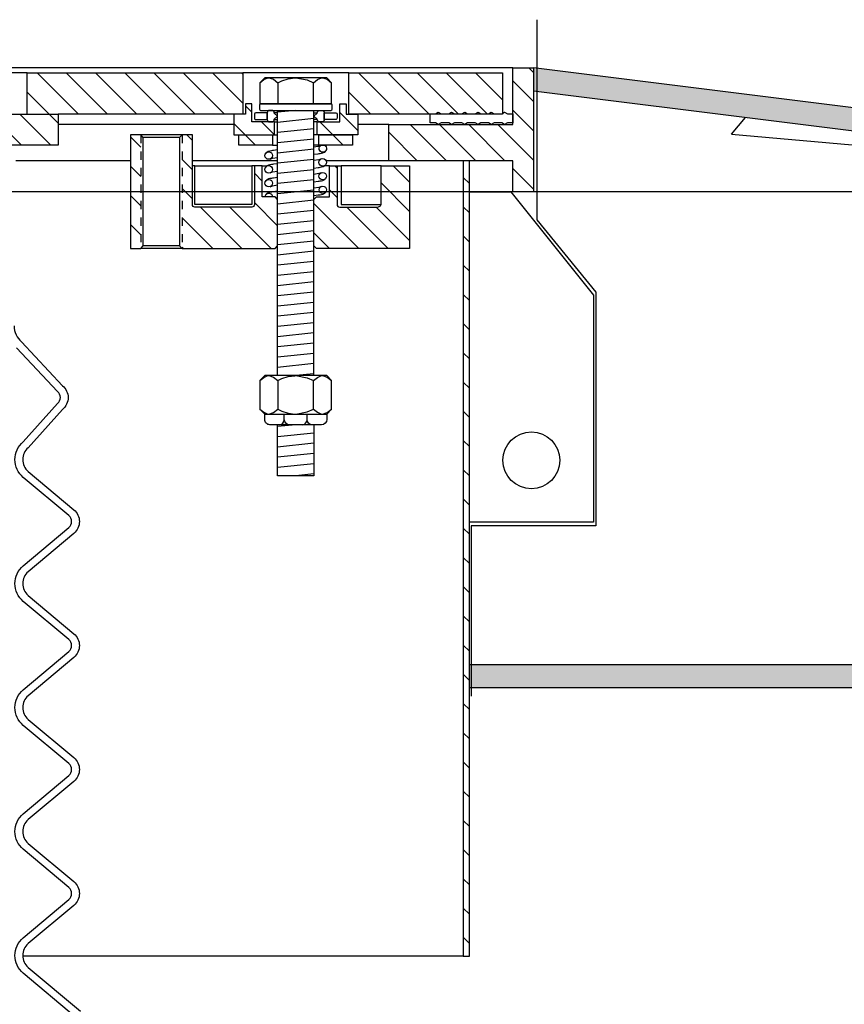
# Model space of a CAD drawing. Extents: x -285 to 5863, y 308 to 3178.
# Tile 530 of 622: x 5060 to 5070, y 974 to 986. Entities that reach past the tile are written whole.
import ezdxf

# ---------------------------------------------------------------- set-up
doc = ezdxf.new("R2010")
doc.units = 0
doc.header["$MEASUREMENT"] = 0
doc.header["$PDSIZE"] = 1
doc.linetypes.add('HIDDEN5', pattern=[0.05, 0.025, -0.025])
doc.layers.get('DEFPOINTS').update_dxf_attribs({"linetype": 'CONTINUOUS'})
for name, color, linetype in [('CONCRETE-HATCH', 2, 'CONTINUOUS'), ('DIM', 3, 'CONTINUOUS'), ('MULTI-PORT-MANHOLE', 2, 'CONTINUOUS'), ('MULTI-PORT-MANHOLE-HATCH', 252, 'CONTINUOUS'), ('MULTI-PORT-SHROUD', 1, 'CONTINUOUS'), ('PEAGRAVEL-HATCH', 3, 'CONTINUOUS'), ('TANK-SLAB', 6, 'CONTINUOUS')]:
    doc.layers.add(name, color=color, linetype=linetype)
doc.layers.add('FREEZE-LINES', color=8, linetype='CONTINUOUS', plot=False)
doc.styles.add('SIMPLEX', font='simplex')
doc.dimstyles.new('DIM64', dxfattribs={"dimscale": 64, "dimtxt": 0.09375, "dimasz": 0.09375, "dimexe": 0.0625, "dimexo": 0.0625, "dimgap": 0.046875, "dimtad": 1, "dimdec": 4, "dimzin": 3, "dimdsep": 46, "dimlunit": 4, "dimtxsty": 'SIMPLEX', "dimcen": 0, "dimclrd": 256, "dimclre": 256, "dimclrt": 256, "dimadec": 0, "dimazin": 0, "dimtfac": 1, "dimtdec": 4, "dimtmove": 0, "dimatfit": 3, "dimfxl": 1, "dimfrac": 2, "dimtolj": 1, "dimtzin": 0, "dimarcsym": 0})
pattern_1 = [(135, (13026.4902, -192.00985), (0.176776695, 0.176776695), [])]

# ---------------------------------------------------------------- blocks, each defined once
blk = doc.blocks.new('*D53')
at = {"layer": 'DEFPOINTS', "color": 0, "transparency": 16777216}
for p in [(5440.235, 978.296), (4823.479, 978.015), (4823.479, 700.523)]:
    blk.add_point(p, dxfattribs=at)
at = {"layer": 'DIM', "lineweight": -2, "transparency": 16777216}
for p, q in [((5440.235, 974.296), (5440.235, 696.523)), ((4823.479, 974.015), (4823.479, 696.523)), ((5434.235, 700.523), (4829.479, 700.523))]:
    blk.add_line(p, q, dxfattribs=at)
at = {"layer": 'DIM', "transparency": 16777216}
for points in [[(4829.479, 701.523), (4829.479, 699.523), (4823.479, 700.523)], [(5434.235, 701.523), (5434.235, 699.523), (5440.235, 700.523)]]:
    blk.add_solid(points, dxfattribs=at)
at = {"layer": 'DIM', "transparency": 16777216, "insert": (5131.857, 708.095), "char_height": 6, "attachment_point": 5, "style": 'SIMPLEX'}
blk.add_mtext('\\A1;51\'-4 3/4" (F.V. TANK SLAB)', dxfattribs=at)

msp = doc.modelspace()

# ---------------------------------------------------------------- hatches: boundary and pattern name
at = {"layer": 'CONCRETE-HATCH'}
h = msp.add_hatch(dxfattribs=at)
h.set_pattern_fill('AR-CONC', color=256, scale=2.67, style=0)
h.set_pattern_definition([(50, (5106.782, 981.345), (19.151, -1.6755), [2.0025, -22.0275]), (355, (5106.782, 981.345), (-3.705, 20.0835), [1.602, -17.622]), (100.45, (5108.378, 981.206), (15.446, 18.408), [1.702, -18.7205]), (46.184, (5106.782, 986.685), (28.495, -4.42), [3.004, -33.041]), (96.636, (5109.157, 986.317), (24.955, 26.009), [2.553, -28.081]), (351.184, (5106.782, 986.685), (24.955, 26.009), [2.403, -26.433]), (21, (5109.452, 985.35), (15.9374, -10.75), [2.0025, -22.0275]), (326, (5109.452, 985.35), (6.4965, 19.3615), [1.602, -17.622]), (71.45, (5110.78, 984.454), (22.434, 8.6116), [1.702, -18.7205]), (37.5, (5106.782, 981.345), (0.3247, 8.8883), [0, -17.4084, 0, -17.889, 0, -17.6887]), (7.5, (5106.782, 981.345), (7.024, 10.5308), [0, -10.1994, 0, -17.0079, 0, -6.7417]), (327.5, (5100.828, 981.345), (14.2531, -0.6022), [0, -6.675, 0, -20.826, 0, -27.6345]), (317.5, (5098.158, 981.345), (15.571, 2.6728), [0, -8.6775, 0, -13.8306, 0, -19.6245])])
h.paths.add_polyline_path([(5147.38499, 982.76471), (5148.35999, 983.98346), (5148.35999, 984.01471), (5148.10999, 984.01471), (5148.10999, 985.23127), (5136.1275, 983.73346), (5078.08278, 983.73346), (5066.1395, 985.22637), (5066.1395, 983.67456), (5066.85493, 982.79832), (5066.85493, 979.97135), (5065.34699, 979.97135), (5065.34699, 978.29596), (5148.88499, 978.29596), (5148.88499, 980.01471), (5147.38499, 980.01471)])
at = {"layer": 'MULTI-PORT-MANHOLE-HATCH', "linetype": 'Continuous'}
h = msp.add_hatch(dxfattribs=at)
h.set_pattern_fill('LINE', color=256, scale=2, angle=45, style=0)
h.set_pattern_definition(pattern_1)
h.paths.add_polyline_path([(5059.22529, 984.57721), (5059.22529, 984.95221), (5059.97529, 984.95221), (5059.97529, 985.45221), (5062.58467, 985.45221), (5062.58467, 984.95221), (5060.35029, 984.95221), (5060.35029, 984.57721)])
h = msp.add_hatch(dxfattribs=at)
h.set_pattern_fill('LINE', color=256, scale=2, angle=45, style=0)
h.set_pattern_definition(pattern_1)
h.paths.add_polyline_path([(5063.86592, 985.45221), (5065.72529, 985.45221), (5065.72529, 984.95221), (5063.86592, 984.95221)])
h = msp.add_hatch(dxfattribs=at)
h.set_pattern_fill('LINE', color=256, scale=2, angle=45, style=0)
h.set_pattern_definition(pattern_1)
h.paths.add_polyline_path([(5065.85029, 984.01471), (5065.85029, 984.38971), (5064.35029, 984.38971), (5064.35029, 984.82721), (5065.85029, 984.82721), (5065.85029, 985.51471), (5066.10029, 985.51471), (5066.10029, 984.01471)])
h = msp.add_hatch(dxfattribs=at)
h.set_pattern_fill('LINE', color=256, scale=2, angle=45, style=0)
h.set_pattern_definition(pattern_1)
h.paths.add_polyline_path([(5063.4831, 984.85846), (5063.75654, 984.85846), (5063.75654, 985.07721), (5063.83467, 985.07721), (5063.83467, 984.95221), (5063.97529, 984.95221), (5063.97529, 984.70221), (5063.4831, 984.70221)])
h.paths.add_polyline_path([(5062.47529, 984.95221), (5062.61592, 984.95221), (5062.61592, 985.07721), (5062.69404, 985.07721), (5062.69404, 984.85846), (5062.96748, 984.85846), (5062.96748, 984.70221), (5062.47529, 984.70221)])
h.paths.add_polyline_path([(5062.53779, 984.70221), (5062.94404, 984.70221), (5062.94404, 984.57721), (5062.53779, 984.57721)])
h.paths.add_polyline_path([(5063.50654, 984.70221), (5063.91279, 984.70221), (5063.91279, 984.57721), (5063.50654, 984.57721)])
h = msp.add_hatch(dxfattribs=at)
h.set_pattern_fill('LINE', color=256, scale=2, angle=45, style=0)
h.set_pattern_definition(pattern_1)
h.paths.add_polyline_path([(5061.85029, 984.70221), (5061.97529, 984.70221), (5061.97529, 983.85846, 0.41421356), (5062.00654, 983.82721), (5062.69404, 983.82721, 0.41421356), (5062.72529, 983.85846), (5062.72529, 984.32721), (5062.81904, 984.32721), (5062.81904, 983.95221), (5062.97529, 983.95221), (5063.00654, 983.92096), (5063.00654, 983.35846), (5062.97529, 983.32721), (5061.85029, 983.32721)])
h.paths.add_polyline_path([(5061.22529, 984.70221), (5061.35029, 984.70221), (5061.35029, 983.32721), (5061.22529, 983.32721)])
h = msp.add_hatch(dxfattribs=at)
h.set_pattern_fill('LINE', color=256, scale=2, angle=45, style=0)
h.set_pattern_definition(pattern_1)
h.paths.add_polyline_path([(5065.25059, 974.76471), (5065.32529, 974.76471), (5065.32529, 984.38971), (5065.25059, 984.38971)])
h = msp.add_hatch(dxfattribs=at)
h.set_pattern_fill('LINE', color=256, scale=2, angle=45, style=0)
h.set_pattern_definition(pattern_1)
h.paths.add_polyline_path([(5063.44404, 983.92096), (5063.47529, 983.95221), (5063.63154, 983.95221), (5063.63154, 984.32721), (5063.72529, 984.32721), (5063.72529, 983.85846, 0.41421356), (5063.75654, 983.82721), (5064.19902, 983.82721), (5064.22778, 983.8314), (5064.24883, 983.84284), (5064.25654, 983.85846), (5064.25654, 984.32721), (5064.60029, 984.32721), (5064.60029, 983.32721), (5063.47529, 983.32721), (5063.44404, 983.35846)])
at = {"layer": 'PEAGRAVEL-HATCH'}
h = msp.add_hatch(dxfattribs=at)
h.set_pattern_fill('AR-SAND', color=256, scale=7.5, style=0)
h.set_pattern_definition([(37.5, (5065.325, 961.812), (-0.4725, 14.4512), [0, -11.4, 0, -12.75, 0, -12.1875]), (7.5, (5065.325, 961.812), (13.273, 21.166), [0, -6.15, 0, -10.275, 0, -3.9375]), (327.5, (5056.1, 961.812), (23.356, 0.0424), [0, -3.75, 0, -13.5, 0, -17.625]), (317.5, (5056.1, 961.812), (22.546, 6.5826), [0, -1.875, 0, -8.85, 0, -10.125])])
h.paths.add_polyline_path([(5065.32529, 978.01471), (5102.47882, 978.01471), (5102.47882, 961.8125), (5065.32529, 961.8125)])
h = msp.add_hatch(dxfattribs=at)
h.set_pattern_fill('AR-SAND', color=256, scale=7.5, style=0)
h.set_pattern_definition([(37.5, (5062.828, 967.817), (-0.472, 14.451), [0, -11.4, 0, -12.75, 0, -12.1875]), (7.5, (5062.828, 967.817), (13.273, 21.166), [0, -6.15, 0, -10.275, 0, -3.9375]), (327.5, (5053.603, 967.817), (23.356, 0.042), [0, -3.75, 0, -13.5, 0, -17.625]), (317.5, (5053.603, 967.817), (22.546, 6.583), [0, -1.875, 0, -8.85, 0, -10.125])])
h.paths.add_polyline_path([(5065.32529, 974.76471), (5065.25059, 974.76471), (5059.92344, 974.76471, 0.20935884), (5059.99021, 974.62992), (5060.62068, 974.10089, -0.29327684), (5060.68094, 973.90753), (5060.52445, 973.33865, 0.0672126), (5060.50654, 973.20603), (5060.50654, 973.02355), (5060.53654, 973.02355), (5060.53654, 972.39855), (5060.50654, 972.27355), (5060.41279, 972.27355), (5060.22529, 972.27355), (5060.22529, 970.05822, 0.33950342), (5060.41063, 969.81672, -0.00313047), (5060.97068, 969.663, -0.33601583), (5061.59056, 968.84474), (5061.59056, 966.63109), (5061.59069, 966.47039), (5061.43207, 966.47039), (5061.24056, 966.63109), (5061.16529, 966.83409, -0.41421356), (5061.10279, 966.77159), (5061.03529, 966.77159, 0.41431697), (5060.97529, 966.71157), (5060.97703, 961.79407), (5065.32529, 961.79407)])
at = {"layer": 'TANK-SLAB'}
for points in [[(5148.10999, 985.23127), (5148.10999, 985.51471), (5136.10999, 984.01471), (5078.10029, 984.01471), (5066.10029, 985.51471), (5066.10029, 985.23127), (5078.08278, 983.73346), (5136.1275, 983.73346)], [(5148.88499, 978.29596), (5065.32529, 978.29596), (5065.32529, 978.01471), (5148.88499, 978.01471)]]:
    msp.add_hatch(color=256, dxfattribs=at).paths.add_polyline_path(points)

# ---------------------------------------------------------------- linework, layer by layer
at = {"layer": 'DEFPOINTS'}
msp.add_lwpolyline([(5066.1395, 986.09576), (5066.1395, 983.67456), (5066.85493, 982.79832), (5066.85493, 979.97135), (5065.34699, 979.97135), (5065.34699, 977.91141)], dxfattribs=at)
msp.add_lwpolyline([(5066.1395, 986.09576), (5066.1395, 983.67456), (5066.85493, 982.79832), (5066.85493, 979.97135), (5065.34699, 979.97135), (5065.34699, 977.91141)], dxfattribs=at)
at = {"layer": 'FREEZE-LINES', "linetype": 'Continuous'}
msp.add_line((5653.857, 984.01471), (4609.857, 984.01471), dxfattribs=at)
at = {"layer": 'MULTI-PORT-MANHOLE', "color": 7, "linetype": 'Continuous'}
for p, q in [((5065.85029, 985.51471), (5059.60099, 985.51471)), ((5063.86592, 985.45221), (5062.58467, 985.45221)), ((5062.96526, 984.88847), (5063.00654, 984.88847)), ((5062.96748, 984.85846), (5063.00654, 984.85846)), ((5063.4831, 984.85846), (5063.44404, 984.85846)), ((5062.47529, 984.82721), (5060.35029, 984.82721)), ((5064.35029, 984.82721), (5063.97529, 984.82721)), ((5061.85029, 984.70221), (5061.35029, 984.70221)), ((5062.96748, 984.70221), (5063.00654, 984.70221)), ((5063.4831, 984.70221), (5063.44404, 984.70221)), ((5062.94404, 984.57721), (5063.00654, 984.57721)), ((5063.50654, 984.57721), (5063.44404, 984.57721)), ((5061.22529, 984.38971), (5059.84046, 984.38971)), ((5063.00654, 984.38971), (5061.97529, 984.38971)), ((5064.35029, 984.38971), (5063.59191, 984.38971)), ((5062.00654, 984.32721), (5062.69404, 984.32721)), ((5062.81904, 984.32721), (5062.87813, 984.32721)), ((5063.63154, 984.32721), (5063.57245, 984.32721)), ((5064.25653, 984.32721), (5063.77352, 984.32721)), ((5061.85029, 983.32721), (5061.35029, 983.32721)), ((5065.25059, 974.76471), (5059.92344, 974.76471))]:
    msp.add_line(p, q, dxfattribs=at)
at = {"layer": 'MULTI-PORT-MANHOLE', "color": 254, "linetype": 'Continuous'}
for p, q in [((5059.97529, 985.45221), (5059.6768, 985.45221)), ((5063.44404, 984.96906), (5063.48532, 984.96906)), ((5063.48532, 984.88847), (5063.44404, 984.88847))]:
    msp.add_line(p, q, dxfattribs=at)
at = {"layer": 'MULTI-PORT-MANHOLE', "color": 2, "linetype": 'Continuous'}
for p, q in [((5063.00878, 985.33355), (5063.00878, 985.07906)), ((5063.4418, 985.07906), (5063.4418, 985.33355)), ((5063.00654, 981.7889), (5063.00654, 984.99907)), ((5063.44404, 981.7889), (5063.44404, 984.99907)), ((5061.81904, 984.67096), (5061.38154, 984.67096)), ((5061.81904, 983.35846), (5061.38154, 983.35846)), ((5063.00878, 981.73089), (5063.00878, 981.38291)), ((5063.4418, 981.38291), (5063.4418, 981.73089))]:
    msp.add_line(p, q, dxfattribs=at)
at = {"layer": 'MULTI-PORT-MANHOLE', "linetype": 'Continuous'}
msp.add_line((5059.97529, 984.95221), (5060.35029, 984.95221), dxfattribs=at)
at = {"layer": 'MULTI-PORT-MANHOLE', "color": 3, "linetype": 'Continuous'}
msp.add_line((5063.44404, 983.90229), (5063.44404, 984.84197), dxfattribs=at)
at = {"layer": 'MULTI-PORT-MANHOLE', "color": 1, "linetype": 'HIDDEN5', "ltscale": 0.4}
for p, q in [((5061.35029, 984.70221), (5061.35029, 983.32721)), ((5061.85029, 984.70221), (5061.85029, 983.32721))]:
    msp.add_line(p, q, dxfattribs=at)
at = {"layer": 'MULTI-PORT-MANHOLE', "linetype": 'Continuous'}
for points in [[(5059.22529, 984.57721), (5059.22529, 984.95221), (5059.97529, 984.95221), (5059.97529, 985.45221), (5062.58467, 985.45221), (5062.58467, 984.95221), (5060.35029, 984.95221), (5060.35029, 984.57721)], [(5063.86592, 985.45221), (5065.72529, 985.45221), (5065.72529, 984.95221), (5063.86592, 984.95221)], [(5065.85029, 984.01471), (5065.85029, 984.38971), (5064.35029, 984.38971), (5064.35029, 984.82721), (5065.85029, 984.82721), (5065.85029, 985.51471), (5066.10029, 985.51471), (5066.10029, 984.01471)], [(5065.25059, 974.76471), (5065.32529, 974.76471), (5065.32529, 984.38971), (5065.25059, 984.38971), (5065.25059, 974.76471)]]:
    msp.add_lwpolyline(points, close=True, dxfattribs=at)
at = {"layer": 'MULTI-PORT-MANHOLE', "color": 2, "linetype": 'Continuous'}
for points in [[(5063.60029, 985.07906), (5063.6583, 985.07906), (5063.6583, 985.33355), (5063.60029, 985.39156), (5062.85029, 985.39156), (5062.79228, 985.33355), (5062.79228, 985.07906), (5062.85029, 985.07906)], [(5062.69404, 985.07721), (5062.61592, 985.07721), (5062.61592, 984.95221), (5062.47529, 984.95221), (5062.47529, 984.70221), (5062.96748, 984.70221), (5062.96748, 984.85846), (5062.69404, 984.85846)], [(5063.75654, 985.07721), (5063.83467, 985.07721), (5063.83467, 984.95221), (5063.97529, 984.95221), (5063.97529, 984.70221), (5063.4831, 984.70221), (5063.4831, 984.85846), (5063.75654, 984.85846)], [(5061.38154, 983.35846), (5061.38154, 984.67096), (5061.35029, 984.70221), (5061.22529, 984.70221), (5061.22529, 983.32721), (5061.35029, 983.32721)], [(5062.94404, 984.57721), (5062.53779, 984.57721), (5062.53779, 984.70221), (5062.94404, 984.70221), (5062.94404, 984.57721)], [(5063.50654, 984.57721), (5063.50654, 984.70221), (5063.91279, 984.70221), (5063.91279, 984.57721), (5063.50654, 984.57721)], [(5063.60029, 981.3249), (5063.6583, 981.38291), (5063.6583, 981.73089), (5063.60029, 981.7889), (5062.85029, 981.7889), (5062.79228, 981.73089), (5062.79228, 981.38291), (5062.85029, 981.3249)]]:
    msp.add_lwpolyline(points, close=True, dxfattribs=at)
for points in [[(5062.79228, 985.33355), (5062.83741, 985.37088), (5062.88694, 985.39156), (5062.90053, 985.39156), (5062.90053, 985.39156), (5062.9568, 985.37505), (5063.00878, 985.33355), (5063.05739, 985.35569), (5063.13304, 985.38039), (5063.21429, 985.3914), (5063.22529, 985.39156), (5063.3648, 985.36646), (5063.4418, 985.33355), (5063.48692, 985.37088), (5063.53645, 985.39156), (5063.55005, 985.39156), (5063.60632, 985.37505), (5063.6583, 985.33355)], [(5062.79228, 981.73089), (5062.83741, 981.76822), (5062.88694, 981.7889), (5062.90053, 981.7889), (5062.90053, 981.7889), (5062.9568, 981.77238), (5063.00878, 981.73089), (5063.05739, 981.75303), (5063.13304, 981.77772), (5063.21429, 981.78874), (5063.22529, 981.7889), (5063.3648, 981.76379), (5063.4418, 981.73089), (5063.48692, 981.76822), (5063.53645, 981.7889), (5063.55005, 981.7889), (5063.60632, 981.77238), (5063.6583, 981.73089)], [(5062.79228, 981.38291), (5062.83741, 981.34558), (5062.88694, 981.3249), (5062.90053, 981.3249), (5062.90053, 981.3249), (5062.9568, 981.34142), (5063.00878, 981.38291), (5063.05739, 981.36077), (5063.13304, 981.33608), (5063.21429, 981.32506), (5063.22529, 981.3249), (5063.3648, 981.35001), (5063.4418, 981.38291), (5063.48692, 981.34558), (5063.53645, 981.3249), (5063.55005, 981.3249), (5063.60632, 981.34142), (5063.6583, 981.38291)], [(5063.44404, 981.1949), (5063.44404, 980.57756), (5063.00654, 980.57756), (5063.00654, 981.1949)]]:
    msp.add_lwpolyline(points, dxfattribs=at)
for points in [[(5063.64916, 985.07906), (5062.80142, 985.07906, 0.41421356), (5062.78579, 985.06344), (5062.78579, 985.01469, 0.41421356), (5062.80142, 984.99907), (5063.64916, 984.99907, 0.41421356), (5063.66479, 985.01469), (5063.66479, 985.06344, 0.41421356)], [(5061.85029, 983.32721), (5062.97529, 983.32721), (5063.00654, 983.35846), (5063.00654, 983.92096), (5062.97529, 983.95221), (5062.81904, 983.95221), (5062.81904, 984.32721), (5062.72529, 984.32721), (5062.72529, 983.85846, -0.41421356), (5062.69404, 983.82721), (5062.00654, 983.82721, -0.41421356), (5061.97529, 983.85846), (5061.97529, 984.70221), (5061.85029, 984.70221), (5061.81904, 984.67096), (5061.81904, 983.35846)], [(5064.25654, 983.85846), (5064.25654, 984.32721), (5064.60029, 984.32721), (5064.60029, 983.32721), (5063.47529, 983.32721), (5063.44404, 983.35846), (5063.44404, 983.92096), (5063.47529, 983.95221), (5063.63154, 983.95221), (5063.63154, 984.32721), (5063.72529, 984.32721), (5063.72529, 983.85846, 0.41421356), (5063.75654, 983.82721), (5064.19902, 983.82721), (5064.22778, 983.8314), (5064.24883, 983.84284)]]:
    msp.add_lwpolyline(points, format="xyb", close=True, dxfattribs=at)
at = {"layer": 'MULTI-PORT-MANHOLE', "color": 7, "linetype": 'Continuous'}
for points in [[(5062.88029, 984.88976), (5062.88029, 984.96777), (5062.74092, 984.96777, 0.41421356), (5062.72529, 984.95214), (5062.72529, 984.90458, 0.41421356), (5062.73529, 984.88896), (5062.88029, 984.88896)], [(5062.88029, 984.88971, 0.41421356), (5062.91154, 984.85846), (5062.93404, 984.85846, 0.41421356), (5062.96529, 984.88971), (5062.96529, 984.8936), (5063.0059, 984.92877), (5062.96529, 984.96393), (5062.96529, 984.96782, 0.41421356), (5062.93404, 984.99907), (5062.91154, 984.99907, 0.41421356), (5062.88029, 984.96782), (5062.88029, 984.88847)], [(5063.57029, 984.88971, -0.41421356), (5063.53904, 984.85846), (5063.51654, 984.85846, -0.41421356), (5063.48529, 984.88971), (5063.48529, 984.8936), (5063.44468, 984.92877), (5063.48529, 984.96393), (5063.48529, 984.96782, -0.41421356), (5063.51654, 984.99907), (5063.53904, 984.99907, -0.41421356), (5063.57029, 984.96782), (5063.57029, 984.88847)], [(5063.57029, 984.88976), (5063.57029, 984.96777), (5063.70967, 984.96777, -0.41421356), (5063.72529, 984.95214), (5063.72529, 984.90458, -0.41421356), (5063.71529, 984.88896), (5063.57029, 984.88896)]]:
    msp.add_lwpolyline(points, format="xyb", dxfattribs=at)
msp.add_lwpolyline([(5065.74458, 984.97521), (5065.75104, 984.97521), (5065.78529, 984.95521), (5065.85029, 984.95521), (5065.85029, 984.84722), (5065.78529, 984.84722), (5065.75104, 984.82721), (5065.71679, 984.84722), (5065.62479, 984.84722), (5065.59054, 984.82721), (5065.55629, 984.84722), (5065.46429, 984.84722), (5065.43004, 984.82721), (5065.39579, 984.84722), (5065.30379, 984.84722), (5065.26954, 984.82721), (5065.23529, 984.84722), (5065.14329, 984.84722), (5065.10904, 984.82721), (5065.07479, 984.84722), (5064.98279, 984.84722), (5064.94854, 984.82721), (5064.91429, 984.84722), (5064.85029, 984.84722), (5064.85029, 984.95521), (5064.91429, 984.95521), (5064.94854, 984.97521), (5064.98279, 984.95521), (5065.07479, 984.95521), (5065.10904, 984.97521), (5065.14329, 984.95521), (5065.23529, 984.95521), (5065.26954, 984.97521), (5065.30379, 984.95521), (5065.39579, 984.95521), (5065.43004, 984.97521), (5065.46429, 984.95521), (5065.55629, 984.95521), (5065.59054, 984.97521), (5065.62479, 984.95521), (5065.71679, 984.95521), (5065.75104, 984.97521)], dxfattribs=at)
at = {"layer": 'MULTI-PORT-MANHOLE', "color": 1, "linetype": 'Continuous'}
for points in [[(5063.00654, 984.52055), (5062.95514, 984.51368), (5062.94267, 984.51184), (5062.93123, 984.51), (5062.91332, 984.50679), (5062.897, 984.50234), (5062.88947, 984.49973), (5062.88173, 984.49621), (5062.87672, 984.49332), (5062.87138, 984.48943), (5062.8666, 984.48502), (5062.86199, 984.47944), (5062.85771, 984.4721), (5062.85546, 984.46477)], [(5063.44404, 984.55755), (5063.491, 984.56446), (5063.50568, 984.56676), (5063.53357, 984.57721)], [(5063.44404, 984.46729), (5063.49669, 984.47433), (5063.50916, 984.47617), (5063.5206, 984.478), (5063.53851, 984.48121), (5063.55483, 984.48566), (5063.56236, 984.48828), (5063.5701, 984.4918), (5063.57511, 984.49469), (5063.58045, 984.49857), (5063.58523, 984.50298), (5063.58984, 984.50857), (5063.59412, 984.51591), (5063.59637, 984.52323)], [(5063.00654, 984.35371), (5062.95514, 984.34683), (5062.94267, 984.34499), (5062.93123, 984.34316), (5062.91332, 984.33995), (5062.897, 984.3355), (5062.88947, 984.33288), (5062.88173, 984.32936), (5062.87672, 984.32647), (5062.87138, 984.32259), (5062.8666, 984.31818), (5062.86199, 984.31259), (5062.85771, 984.30525), (5062.85546, 984.29793)], [(5062.91438, 984.40933), (5062.94615, 984.42125), (5063.00654, 984.43016)], [(5063.53577, 984.41176), (5063.50399, 984.39985), (5063.44404, 984.391)], [(5063.44404, 984.3006), (5063.49501, 984.30742), (5063.50748, 984.30926), (5063.51892, 984.31109), (5063.53682, 984.3143), (5063.55315, 984.31875), (5063.56068, 984.32137), (5063.56841, 984.32489), (5063.57343, 984.32778), (5063.57877, 984.33166), (5063.58355, 984.33607), (5063.58815, 984.34166), (5063.59244, 984.349), (5063.59469, 984.35632)], [(5062.72529, 984.32721), (5062.69404, 984.32721), (5062.69404, 983.85846), (5062.00654, 983.85846), (5062.00654, 984.32721), (5061.97529, 984.32721)], [(5062.91438, 984.24249), (5062.94615, 984.25441), (5063.00654, 984.26332)], [(5063.53577, 984.24481), (5063.50399, 984.2329), (5063.44404, 984.22405)], [(5063.72529, 984.32721), (5063.77352, 984.32721), (5063.77352, 983.85846), (5064.25653, 983.85846)], [(5063.00654, 984.18674), (5062.95514, 984.17987), (5062.94267, 984.17802), (5062.93123, 984.17619), (5062.91332, 984.17298), (5062.897, 984.16853), (5062.88947, 984.16591), (5062.88173, 984.16239), (5062.87672, 984.15951), (5062.87138, 984.15562), (5062.8666, 984.15121), (5062.86199, 984.14563), (5062.85771, 984.13829), (5062.85546, 984.13096)], [(5063.44404, 984.13365), (5063.49501, 984.14047), (5063.50748, 984.14231), (5063.51892, 984.14414), (5063.53682, 984.14735), (5063.55315, 984.1518), (5063.56068, 984.15442), (5063.56841, 984.15794), (5063.57343, 984.16083), (5063.57877, 984.16472), (5063.58355, 984.16913), (5063.58815, 984.17471), (5063.59244, 984.18205), (5063.59469, 984.18937)], [(5063.00654, 984.02064), (5062.95557, 984.01382), (5062.9431, 984.01198), (5062.93166, 984.01015), (5062.91376, 984.00694), (5062.89744, 984.00249), (5062.8899, 983.99987), (5062.88217, 983.99635), (5062.87715, 983.99346), (5062.87181, 983.98958), (5062.86703, 983.98517), (5062.86243, 983.97958), (5062.85814, 983.97224), (5062.85589, 983.96492)], [(5062.91438, 984.07552), (5062.94615, 984.08744), (5063.00654, 984.09635)], [(5063.53577, 984.0791), (5063.50399, 984.06718), (5063.44404, 984.05834)], [(5063.44404, 983.96795), (5063.49685, 983.97501), (5063.50932, 983.97685), (5063.52076, 983.97868), (5063.53866, 983.98189), (5063.55499, 983.98634), (5063.56252, 983.98896), (5063.57025, 983.99248), (5063.57527, 983.99537), (5063.58061, 983.99925), (5063.58539, 984.00366), (5063.58999, 984.00925), (5063.59428, 984.01659), (5063.59653, 984.02391)]]:
    msp.add_lwpolyline(points, dxfattribs=at)
for points in [[(5063.57254, 984.57721, -4.45498163), (5063.53401, 984.57721)], [(5062.85391, 983.95221, -0.98838487), (5062.94406, 983.95221)]]:
    msp.add_lwpolyline(points, format="xyb", close=True, dxfattribs=at)
at = {"layer": 'MULTI-PORT-MANHOLE', "linetype": 'Continuous'}
msp.add_lwpolyline([(5065.32529, 984.01471), (5065.82529, 984.01471), (5066.82529, 982.76471), (5066.82529, 980.01471), (5065.32529, 980.01471)], dxfattribs=at)
at = {"layer": 'MULTI-PORT-MANHOLE', "color": 2, "linetype": 'Continuous'}
for points in [[(5063.60029, 981.3249), (5063.60029, 981.2574, -0.41421241), (5063.53779, 981.1949), (5062.91279, 981.1949, -0.41421472), (5062.85029, 981.2574), (5062.85029, 981.3249)], [(5063.0253, 981.1949, 0.41186067), (5063.0873, 981.2574), (5063.0873, 981.3249)], [(5063.1493, 981.1949, -0.41186067), (5063.0873, 981.2574), (5063.0873, 981.3249)], [(5063.30128, 981.1949, 0.41186067), (5063.36328, 981.2574), (5063.36328, 981.3249)], [(5063.42528, 981.1949, -0.41186067), (5063.36328, 981.2574), (5063.36328, 981.3249)]]:
    msp.add_lwpolyline(points, format="xyb", dxfattribs=at)
at = {"layer": 'MULTI-PORT-MANHOLE', "color": 1, "linetype": 'Continuous'}
for centre in [(5062.89855, 984.45154), (5063.5516, 984.36955), (5062.89855, 984.2847), (5063.5516, 984.2026), (5062.89855, 984.11773), (5063.55344, 984.03714)]:
    msp.add_circle(centre, 0.04508, dxfattribs=at)
at = {"layer": 'MULTI-PORT-MANHOLE', "linetype": 'Continuous'}
msp.add_circle((5066.07529, 980.76471), 0.34375, dxfattribs=at)
at = {"layer": 'MULTI-PORT-MANHOLE-HATCH', "linetype": 'Continuous'}
msp.add_line((5063.00654, 984.96906), (5062.96526, 984.96906), dxfattribs=at)
at = {"layer": 'MULTI-PORT-MANHOLE-HATCH'}
for p, q in [((5063.22529, 984.99907), (5063.00654, 984.97628)), ((5063.44404, 984.89839), (5063.00654, 984.85281)), ((5063.44404, 984.77492), (5063.00654, 984.72934)), ((5063.44404, 984.65146), (5063.00654, 984.60587)), ((5063.44404, 984.65146), (5063.00654, 984.60587)), ((5063.44404, 984.52799), (5063.00654, 984.4824)), ((5063.44404, 984.40452), (5063.00654, 984.35894)), ((5063.44404, 984.40452), (5063.00654, 984.35894)), ((5063.44404, 984.28105), (5063.00654, 984.23547)), ((5063.44404, 984.15758), (5063.00654, 984.112)), ((5063.44404, 984.15758), (5063.00654, 984.112)), ((5063.44404, 984.03412), (5063.00654, 983.98853)), ((5063.44404, 983.91065), (5063.00654, 983.86506)), ((5063.44404, 983.91065), (5063.00654, 983.86506)), ((5063.44404, 983.78718), (5063.00654, 983.7416)), ((5063.44404, 983.66371), (5063.00654, 983.61813)), ((5063.44404, 983.66371), (5063.00654, 983.61813)), ((5063.44404, 983.54024), (5063.00654, 983.49466)), ((5063.44404, 983.41678), (5063.00654, 983.37119)), ((5063.44404, 983.41678), (5063.00654, 983.37119)), ((5063.44404, 983.29331), (5063.00654, 983.24772)), ((5063.44404, 983.16984), (5063.00654, 983.12426)), ((5063.44404, 983.16984), (5063.00654, 983.12426)), ((5063.44404, 983.04637), (5063.00654, 983.00079)), ((5063.44404, 982.9229), (5063.00654, 982.87732)), ((5063.44404, 982.9229), (5063.00654, 982.87732)), ((5063.44404, 982.79944), (5063.00654, 982.75385)), ((5063.44404, 982.67597), (5063.00654, 982.63038)), ((5063.44404, 982.67597), (5063.00654, 982.63038)), ((5063.44404, 982.5525), (5063.00654, 982.50692)), ((5063.44404, 982.42903), (5063.00654, 982.38345)), ((5063.44404, 982.42903), (5063.00654, 982.38345)), ((5063.44404, 982.30556), (5063.00654, 982.25998)), ((5063.44404, 982.1821), (5063.00654, 982.13651)), ((5063.44404, 982.1821), (5063.00654, 982.13651)), ((5063.44404, 982.05863), (5063.00654, 982.01304)), ((5063.44404, 981.93516), (5063.00654, 981.88958)), ((5063.44404, 981.93516), (5063.00654, 981.88958)), ((5063.44404, 981.81169), (5063.22529, 981.7889)), ((5063.22529, 981.1949), (5063.00654, 981.17211)), ((5063.44404, 981.09423), (5063.00654, 981.04864)), ((5063.44404, 980.97076), (5063.00654, 980.92517)), ((5063.44404, 980.84729), (5063.00654, 980.80171)), ((5063.44404, 980.72382), (5063.00654, 980.67824)), ((5063.44404, 980.60035), (5063.22529, 980.57756))]:
    msp.add_line(p, q, dxfattribs=at)
at = {"layer": 'MULTI-PORT-SHROUD', "color": 1, "linetype": 'Continuous'}
for points in [[(5059.81904, 982.39013, 0.22169529), (5059.90834, 982.19861), (5060.40531, 981.66718, -0.46630908), (5060.40531, 981.37992), (5059.99021, 980.91718, 0.46630905), (5059.99021, 980.62992), (5060.54168, 980.16718, -0.46630905), (5060.54168, 979.87992), (5059.99021, 979.41718, 0.46630905), (5059.99021, 979.12992), (5060.54168, 978.66718, -0.46630905), (5060.54168, 978.37992), (5059.99021, 977.91718, 0.46630905), (5059.99021, 977.62992), (5060.54168, 977.16718, -0.46630905), (5060.54168, 976.87992), (5059.99021, 976.41718, 0.46630905), (5059.99021, 976.12992), (5060.54168, 975.66718, -0.46630905), (5060.54168, 975.37992), (5059.99021, 974.91718, 0.46630785), (5059.99021, 974.62992), (5060.62068, 974.10089, -0.29327778)], [(5060.56042, 974.02908), (5059.92995, 974.5581, -0.46630694), (5059.92995, 974.989), (5060.48142, 975.45173, 0.46630723), (5060.48142, 975.59537), (5059.92995, 976.0581, -0.46630723), (5059.92995, 976.489), (5060.48142, 976.95173, 0.46630723), (5060.48142, 977.09537), (5059.92995, 977.5581, -0.46630723), (5059.92995, 977.989), (5060.48142, 978.45173, 0.46630723), (5060.48142, 978.59537), (5059.92995, 979.0581, -0.46630723), (5059.92995, 979.489), (5060.48142, 979.95173, 0.46630723), (5060.48142, 980.09537), (5059.92995, 980.5581, -0.46630723), (5059.92995, 980.989), (5060.34505, 981.45173, 0.46630817), (5060.34505, 981.59537), (5059.84808, 982.1268, -0.22169529)]]:
    msp.add_lwpolyline(points, format="xyb", dxfattribs=at)
at = {"layer": 'TANK-SLAB'}
for p, q in [((5065.32529, 978.29596), (5148.88499, 978.29596)), ((5065.32529, 978.01471), (5148.88499, 978.01471))]:
    msp.add_line(p, q, dxfattribs=at)
for points in [[(5148.10999, 985.51471), (5136.10999, 984.01471), (5078.10029, 984.01471), (5066.10029, 985.51471)], [(5148.10999, 985.23127), (5136.1275, 983.73346), (5078.08278, 983.73346), (5066.10029, 985.23127)]]:
    msp.add_lwpolyline(points, dxfattribs=at)

# ---------------------------------------------------------------- dimensions: what is measured, and where the dimension line sits
at = {"layer": 'DIM'}
dim = msp.add_linear_dim(base=(4823.47882, 700.52328), p1=(5440.23519, 978.29596), p2=(4823.47882, 978.01471), angle=180, text='<> (F.V. TANK SLAB)', dimstyle='DIM64', dxfattribs=at)
dim.commit()
dim.dimension.update_dxf_attribs({"geometry": '*D53', "text_midpoint": (5131.857, 708.09471)})

doc.saveas('drawing.dxf')
